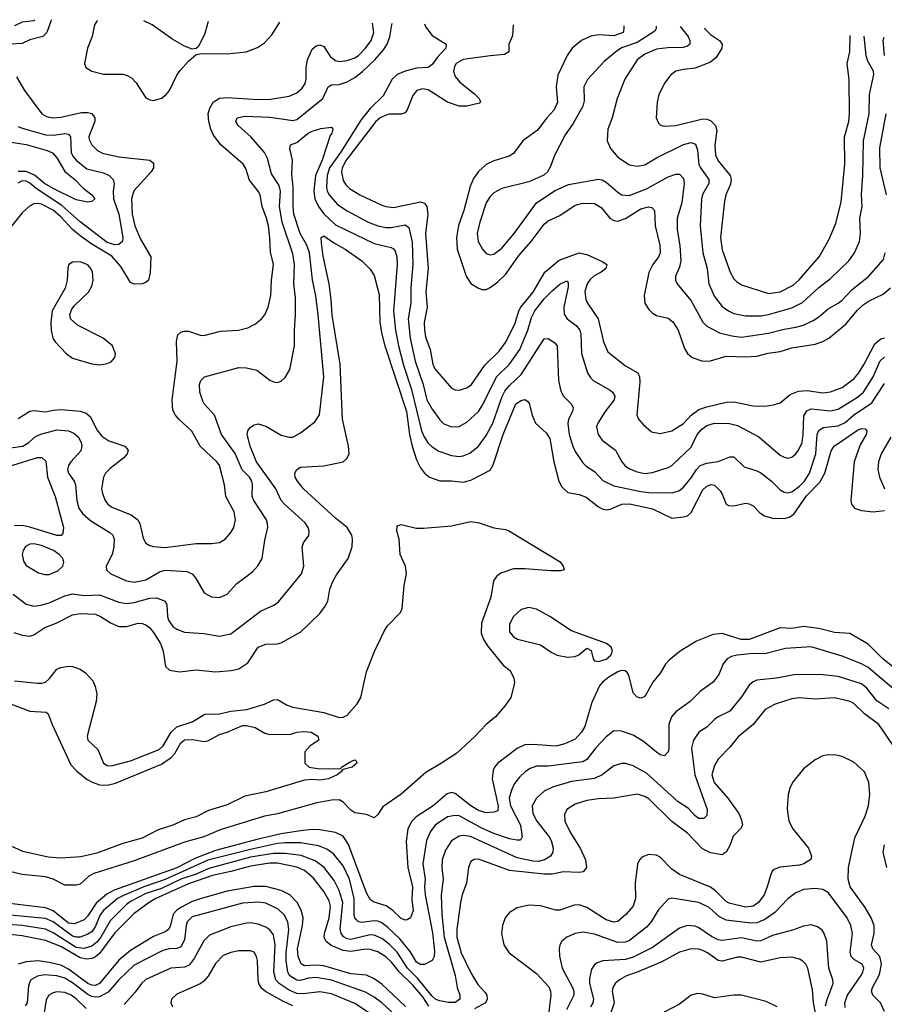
# Model space of a CAD drawing. Header units: inches. Extents: x 1308407 to 1441228, y 959628 to 1036311.
# Tile 699 of 729: x 1420977 to 1425448, y 1024703 to 1029797. Entities that reach past the tile are written whole.
import ezdxf

# ---------------------------------------------------------------- set-up
doc = ezdxf.new("R2010")
doc.units = ezdxf.units.IN
doc.header["$MEASUREMENT"] = 0
doc.layers.add('B4022', color=7, linetype='Continuous')

msp = doc.modelspace()

# ---------------------------------------------------------------- linework, layer by layer
at = {"layer": 'B4022', "color": 5}
for points, elevation in [([(1420930, 1027581.5), (1420992.9, 1027590), (1421024.9, 1027610), (1421059, 1027641), (1421086.8, 1027653.2), (1421170, 1027674.6), (1421229.1, 1027669.1), (1421257.3, 1027657.3), (1421278.9, 1027638.9), (1421295.9, 1027610), (1421299.4, 1027590), (1421293.7, 1027566.3), (1421241.6, 1027510), (1421228.9, 1027490), (1421224.8, 1027470), (1421230.2, 1027450), (1421258.2, 1027410), (1421266.6, 1027390), (1421273.3, 1027310), (1421284, 1027270), (1421301.9, 1027241.9), (1421344.4, 1027204.4), (1421444.2, 1027144.2), (1421459, 1027130), (1421466.2, 1027110), (1421464.7, 1027070), (1421455.9, 1027030), (1421424.9, 1026970), (1421426, 1026950), (1421448.4, 1026930), (1421530, 1026893.9), (1421570, 1026887.3), (1421630, 1026898.9), (1421699.5, 1026940.5), (1421730, 1026949.5), (1421842.4, 1026942.4), (1421869.5, 1026929.5), (1421887.2, 1026910), (1421931.3, 1026831.3), (1421970, 1026811.8), (1422010, 1026807.6), (1422050, 1026824.2), (1422100.6, 1026879.4), (1422180.4, 1026939.6), (1422209, 1026971), (1422230.9, 1027010), (1422244.4, 1027104.4), (1422259.8, 1027170), (1422259.4, 1027190), (1422253, 1027210), (1422187.9, 1027310), (1422179.6, 1027330), (1422181.7, 1027390), (1422178.1, 1027410), (1422165.4, 1027430), (1422127.6, 1027467.6), (1422091.7, 1027551.7), (1422021, 1027650), (1421985.3, 1027750), (1421930.9, 1027810), (1421923.7, 1027823.7), (1421908.9, 1027870), (1421907.7, 1027910), (1421914.3, 1027930), (1421932.3, 1027950), (1422110, 1027996.9), (1422150, 1027995.2), (1422202.9, 1027982.9), (1422270, 1027932.2), (1422290, 1027923.7), (1422310, 1027920.3), (1422330, 1027926.7), (1422350, 1027945.5), (1422373.5, 1027986.5), (1422399, 1028110), (1422398.2, 1028190), (1422403.7, 1028270), (1422402.7, 1028357.3), (1422395.7, 1028430), (1422398.5, 1028530), (1422390, 1028586.3), (1422335.2, 1028750), (1422321.1, 1028830), (1422325.2, 1028910), (1422318.4, 1028938.4), (1422278.8, 1028998.8), (1422258.3, 1029078.3), (1422243.7, 1029110), (1422172.9, 1029190), (1422107.8, 1029250), (1422095.8, 1029270), (1422102.2, 1029290), (1422141.5, 1029298.5), (1422273.3, 1029293.3), (1422390, 1029275.7), (1422410, 1029279.8), (1422544.5, 1029390), (1422572.8, 1029450), (1422590, 1029459.3), (1422630, 1029462.1), (1422670, 1029476.2), (1422710, 1029498), (1422750, 1029529.1), (1422813.7, 1029590), (1422858.9, 1029641.1), (1422878.1, 1029670), (1422891.7, 1029708.3), (1422901.1, 1029770), (1422903.3, 1029777.6)], 2660), ([(1421142.3, 1029796), (1421138, 1029790), (1421117.1, 1029730), (1421097.6, 1029710), (1421030, 1029693.3), (1420990, 1029674.1), (1420930.2, 1029669.8)], 2680), ([(1421056, 1029796.9), (1421050, 1029790.9), (1420990, 1029784), (1420950, 1029765.2)], 2660), ([(1420970, 1027733.5), (1421030, 1027770.8), (1421050, 1027774.8), (1421110, 1027767.3), (1421150, 1027777.5), (1421190, 1027780.6), (1421290, 1027771.2), (1421321.2, 1027761.2), (1421343.1, 1027743.1), (1421375.8, 1027675.8), (1421402, 1027642), (1421438.8, 1027618.8), (1421520.4, 1027590), (1421537.4, 1027570), (1421532.6, 1027550), (1421516.1, 1027530), (1421444.6, 1027475.4), (1421421, 1027450), (1421410.1, 1027430), (1421400.5, 1027370), (1421404.8, 1027344.8), (1421418.5, 1027310), (1421433.2, 1027290), (1421454.1, 1027274.1), (1421554.4, 1027234.4), (1421588.3, 1027210), (1421598, 1027190), (1421615, 1027115), (1421630, 1027089), (1421650, 1027076.5), (1421670, 1027071.1), (1421730, 1027066.6), (1421890, 1027086.7), (1421970, 1027087.1), (1422010, 1027092.7), (1422040.5, 1027110), (1422070, 1027143.1), (1422084.2, 1027170), (1422092.5, 1027210), (1422085.7, 1027250), (1422042.9, 1027330), (1422036.5, 1027390), (1422010.8, 1027490.8), (1421997, 1027510), (1421911.4, 1027590), (1421868.3, 1027668.3), (1421800.7, 1027730), (1421783.4, 1027750), (1421770, 1027776.2), (1421765.2, 1027830), (1421791, 1028030), (1421787.4, 1028132.6), (1421794.3, 1028165.7), (1421810, 1028180.3), (1421830, 1028186.3), (1421850, 1028185.3), (1421910, 1028164.9), (1421930, 1028162.8), (1422015.4, 1028184.6), (1422109.2, 1028190.8), (1422156.8, 1028203.2), (1422196.5, 1028223.5), (1422228.4, 1028250), (1422244.2, 1028270), (1422262.9, 1028310), (1422276.3, 1028370), (1422280.2, 1028450), (1422290.5, 1028530), (1422273.7, 1028593.7), (1422271.5, 1028668.5), (1422263.1, 1028730), (1422254, 1028770), (1422230.4, 1028830), (1422220.2, 1028890), (1422210.6, 1028910), (1422166.4, 1028966.4), (1422146.6, 1029026.6), (1422132.2, 1029050), (1422017.8, 1029150), (1421979.2, 1029199.2), (1421964.9, 1029230), (1421954.6, 1029270), (1421952.5, 1029310), (1421960.2, 1029339.8), (1421977.3, 1029370), (1422010, 1029391.3), (1422050, 1029394.8), (1422210, 1029384.6), (1422275, 1029385), (1422370, 1029400.9), (1422410, 1029418), (1422438.1, 1029441.9), (1422453.5, 1029466.5), (1422458.6, 1029490), (1422457.9, 1029550), (1422466.1, 1029590), (1422490, 1029644.6), (1422510, 1029662.3), (1422530, 1029667.2), (1422550, 1029657.6), (1422585.1, 1029605.1), (1422610, 1029585.3), (1422630, 1029581.3), (1422670, 1029586), (1422710, 1029598.8), (1422730, 1029611.3), (1422765.9, 1029650), (1422794.5, 1029690), (1422809.2, 1029730), (1422802.1, 1029778.7)], 2680), ([(1421380.2, 1029793.5), (1421376.6, 1029790), (1421364.7, 1029770), (1421351.6, 1029710), (1421327.7, 1029650), (1421312.9, 1029570), (1421318.7, 1029550), (1421350.5, 1029530), (1421410, 1029514.3), (1421510, 1029514.4), (1421530.3, 1029510), (1421555.3, 1029495.3), (1421580.2, 1029470), (1421630, 1029392.4), (1421650, 1029381.7), (1421670, 1029379.6), (1421710, 1029390.3), (1421734, 1029410), (1421752.2, 1029430), (1421790.6, 1029509.4), (1421806.6, 1029533.4), (1421850, 1029583.1), (1421890, 1029616), (1421918, 1029622), (1422050, 1029619.5), (1422148.7, 1029631.3), (1422207.7, 1029652.3), (1422242.8, 1029677.2), (1422282, 1029718), (1422322.8, 1029783.7)], 2720), ([(1421951.8, 1029787.6), (1421935, 1029725), (1421902, 1029658), (1421890, 1029648.7), (1421870, 1029643.7), (1421830, 1029659.8), (1421770, 1029693.9), (1421661.9, 1029770), (1421619.9, 1029791)], 2720), ([(1423070.2, 1029775.9), (1423077.4, 1029757.4), (1423110, 1029715.6), (1423182, 1029670), (1423180.8, 1029650), (1423137, 1029603), (1423110, 1029564.7), (1423090.4, 1029550), (1423030, 1029545.6), (1422970, 1029531.2), (1422930, 1029513.7), (1422903.7, 1029490), (1422856.4, 1029403.6), (1422790, 1029337.5), (1422742.1, 1029277.9), (1422636.6, 1029110), (1422579.5, 1029030), (1422566.6, 1028990), (1422563.5, 1028930), (1422567.6, 1028910), (1422578.2, 1028890), (1422620.8, 1028840.8), (1422670, 1028807.8), (1422779.7, 1028750), (1422830, 1028730.6), (1422870, 1028722.5), (1422897.5, 1028722.5), (1422970, 1028736.2), (1422990, 1028722), (1423006, 1028646), (1423010.1, 1028530.1), (1423000.8, 1028410), (1423000.7, 1028330), (1422985.8, 1028250), (1422996.2, 1028150), (1423022, 1028030), (1423064.2, 1027910), (1423083.1, 1027830), (1423110, 1027782.2), (1423150, 1027726.9), (1423170, 1027706.5), (1423210, 1027690.2), (1423250, 1027692.9), (1423290, 1027715), (1423349.5, 1027770.5), (1423370, 1027802.2), (1423442.8, 1027950), (1423510, 1028014), (1423564.1, 1028090), (1423604.5, 1028190), (1423623.4, 1028256.6), (1423641.5, 1028290), (1423690, 1028351.9), (1423730, 1028394.4), (1423770, 1028428.3), (1423804, 1028444), (1423810, 1028444.9), (1423814.2, 1028434.2), (1423814.1, 1028414.1), (1423791.8, 1028310), (1423792.7, 1028272.7), (1423808.8, 1028248.8), (1423854.7, 1028214.7), (1423874.1, 1028190), (1423878.6, 1028170), (1423881.9, 1028070), (1423914.2, 1027970), (1423926.7, 1027946.7), (1423942.8, 1027930), (1424030, 1027880.2), (1424043.2, 1027870), (1424055, 1027850), (1424052.2, 1027830), (1424004.4, 1027770), (1423966.3, 1027710), (1423960.2, 1027690), (1423968.4, 1027650), (1423990, 1027620.7), (1424058.2, 1027570), (1424090.2, 1027510), (1424108.1, 1027488.1), (1424130, 1027473.7), (1424170, 1027457.1), (1424210, 1027448.7), (1424250, 1027454.5), (1424330, 1027480.6), (1424350, 1027491.2), (1424450, 1027585.6), (1424481.2, 1027650), (1424503.4, 1027676.6), (1424530, 1027696.9), (1424570, 1027710.1), (1424648.3, 1027708.3), (1424690, 1027697), (1424799.1, 1027639.1), (1424910, 1027543.8), (1424930, 1027532.9), (1424950, 1027529.2), (1424970, 1027533.4), (1424990, 1027550.2), (1425004.2, 1027570), (1425022.9, 1027610), (1425029.5, 1027650), (1425032.9, 1027747.1), (1425047.2, 1027772.8), (1425070, 1027782.9), (1425170, 1027773.3), (1425210, 1027782.2), (1425310, 1027844.2), (1425339.9, 1027870), (1425391.3, 1027948.7), (1425427.7, 1028032.3), (1425450, 1028053.2)], 2660), ([(1423528.3, 1029771.1), (1423528.9, 1029770), (1423525.9, 1029714.1), (1423507.2, 1029670), (1423507.2, 1029630), (1423483.9, 1029616.1), (1423410, 1029610.4), (1423270, 1029590.7), (1423235.1, 1029570), (1423225.2, 1029554.8), (1423220.4, 1029530), (1423230, 1029503.2), (1423253.8, 1029473.8), (1423330, 1029413.8), (1423352.6, 1029390), (1423359.5, 1029370), (1423355.1, 1029364.9), (1423290.1, 1029349.9), (1423249.4, 1029349.4), (1423190, 1029370.5), (1423090, 1029434.8), (1423060.5, 1029439.5), (1423030.3, 1029430), (1423010, 1029404.2), (1422981.8, 1029330), (1422970, 1029315.1), (1422950, 1029307.5), (1422890, 1029307.4), (1422870, 1029303.2), (1422841.7, 1029290), (1422818.2, 1029270), (1422665.9, 1029070), (1422644.2, 1029030), (1422641.4, 1029010), (1422650, 1028964.9), (1422663, 1028943), (1422682.8, 1028922.8), (1422736.1, 1028890), (1422850, 1028837.9), (1422870.1, 1028830.1), (1422910, 1028826), (1423050, 1028853.9), (1423070, 1028847.2), (1423082.7, 1028830), (1423087.1, 1028790), (1423075.9, 1028690), (1423089.7, 1028510.3), (1423077.6, 1028390), (1423083.7, 1028310), (1423069.6, 1028230), (1423070.1, 1028189.9), (1423076.6, 1028156.6), (1423100.1, 1028090), (1423114.1, 1028014.1), (1423123.9, 1027990), (1423210.2, 1027890.2), (1423230, 1027881.2), (1423250, 1027879.7), (1423290, 1027892.1), (1423314.4, 1027910), (1423381.9, 1028010), (1423457.2, 1028082.8), (1423490, 1028127.1), (1423537.7, 1028222.3), (1423558.6, 1028290), (1423568.9, 1028310), (1423633, 1028387), (1423692.1, 1028490), (1423766.8, 1028553.2), (1423870, 1028590.1), (1423910, 1028582), (1423990, 1028546.4), (1424012.8, 1028530), (1424008.6, 1028510), (1423985, 1028490), (1423948.2, 1028471.8), (1423926.8, 1028453.2), (1423911.1, 1028430), (1423900.1, 1028390), (1423904.8, 1028350), (1423913.7, 1028330), (1423967.9, 1028250), (1423996.1, 1028130), (1424019.3, 1028079.3), (1424110, 1028006), (1424173.5, 1027970), (1424182.1, 1027950), (1424183.9, 1027923.9), (1424168.9, 1027750), (1424177.6, 1027730), (1424202, 1027702), (1424245.2, 1027665.2), (1424290, 1027656.2), (1424350, 1027670.2), (1424410, 1027707.6), (1424449.5, 1027750.5), (1424490, 1027779.8), (1424530, 1027794.6), (1424630, 1027817.5), (1424670, 1027819.1), (1424770, 1027798.8), (1424830, 1027797.8), (1424875.4, 1027804.6), (1424910, 1027815.5), (1424961.8, 1027858.2), (1425004.8, 1027875.2), (1425050, 1027877.7), (1425130, 1027865.9), (1425170, 1027871.8), (1425230, 1027894.6), (1425290, 1027938.7), (1425316.2, 1027970), (1425344.9, 1028015.1), (1425400.1, 1028119.9), (1425430, 1028146), (1425450, 1028151.6)], 2680), ([(1424102, 1029765.1), (1424102, 1029750), (1424097.3, 1029730), (1424050, 1029714.2), (1423970, 1029719.4), (1423930, 1029712.4), (1423882.3, 1029690), (1423833.8, 1029650), (1423807.9, 1029612.1), (1423760.5, 1029510), (1423750.8, 1029450), (1423758.9, 1029370), (1423741.6, 1029330), (1423703.5, 1029290), (1423654.4, 1029225.6), (1423578.8, 1029170), (1423530, 1029105.1), (1423508.2, 1029090), (1423430, 1029066.6), (1423390, 1029048), (1423350, 1029012), (1423324, 1028976), (1423306.7, 1028933.3), (1423274.7, 1028810), (1423247.1, 1028732.9), (1423235.3, 1028670), (1423240.3, 1028610), (1423285.3, 1028470), (1423310, 1028432.4), (1423350, 1028407.1), (1423370, 1028400.7), (1423390, 1028401.3), (1423410, 1028411.1), (1423450, 1028440.6), (1423490, 1028478.5), (1423560.6, 1028579.4), (1423622.1, 1028650), (1423690, 1028739.2), (1423710, 1028756.6), (1423770, 1028784.1), (1423850, 1028837.2), (1423890, 1028846.9), (1423950, 1028845.6), (1423984.8, 1028824.8), (1424030, 1028767.8), (1424050, 1028757.3), (1424070, 1028754.6), (1424110, 1028767.8), (1424190, 1028818.5), (1424228.4, 1028828.4), (1424245.9, 1028825.9), (1424260.2, 1028810), (1424263.9, 1028730), (1424286.9, 1028630), (1424289, 1028591), (1424280.4, 1028570), (1424251.5, 1028530), (1424230, 1028489.6), (1424205.8, 1028370), (1424209.3, 1028330), (1424230, 1028297.4), (1424250, 1028279.1), (1424270, 1028267.3), (1424330, 1028251.9), (1424354.2, 1028234.2), (1424382.5, 1028190), (1424415.8, 1028095.8), (1424430.1, 1028070.1), (1424454.4, 1028050), (1424510, 1028030.2), (1424550, 1028032.5), (1424630, 1028056.6), (1424728.2, 1028051.8), (1424790, 1028056.1), (1424848.5, 1028071.5), (1424910, 1028080.9), (1424970, 1028099.3), (1425090, 1028118.4), (1425130, 1028131.9), (1425161.6, 1028150), (1425250, 1028221.9), (1425307.9, 1028292.1), (1425338.7, 1028321.3), (1425370, 1028342.9), (1425443.2, 1028376.8), (1425479.5, 1028410)], 2720), ([(1424268.1, 1029763.4), (1424269.4, 1029750.6), (1424261.7, 1029738.3), (1424170, 1029679.7), (1424089.5, 1029650.5), (1424059.3, 1029630), (1424000.1, 1029579.9), (1423912.8, 1029487.2), (1423894.3, 1029450), (1423896.7, 1029376.7), (1423889.4, 1029350), (1423839.4, 1029260.6), (1423798.6, 1029201.4), (1423740.8, 1029090), (1423722.2, 1029037.8), (1423706.7, 1029010), (1423687.3, 1028992.7), (1423610, 1028958.7), (1423470, 1028922.9), (1423430, 1028900.7), (1423410, 1028881.4), (1423390, 1028849.7), (1423356.1, 1028750), (1423343.7, 1028690), (1423348.6, 1028650), (1423370, 1028608.9), (1423390, 1028586.7), (1423410, 1028579.7), (1423430, 1028583.5), (1423470, 1028615.6), (1423535, 1028690), (1423650, 1028849.2), (1423746.7, 1028913.3), (1423814.9, 1028945.1), (1423970, 1028972.2), (1423990, 1028968.1), (1424010, 1028956.3), (1424070, 1028903.8), (1424090, 1028891.6), (1424128.2, 1028888.2), (1424218.2, 1028921.8), (1424330, 1028984.3), (1424370, 1028998.5), (1424390, 1028997.6), (1424410, 1028974.9), (1424413.7, 1028950), (1424402.1, 1028850), (1424377.2, 1028770), (1424377.2, 1028710), (1424390.7, 1028629.3), (1424395.3, 1028550), (1424390, 1028517), (1424369.2, 1028470), (1424368.7, 1028448.7), (1424377.3, 1028430), (1424450, 1028343.2), (1424510, 1028231.5), (1424530, 1028211.1), (1424596.2, 1028176.2), (1424660.5, 1028160.5), (1424710, 1028154.6), (1424850, 1028174.6), (1424930, 1028196.4), (1424990, 1028206.3), (1425030, 1028217.3), (1425079.7, 1028240.3), (1425110, 1028259.4), (1425158.2, 1028301.8), (1425210, 1028330.1), (1425230, 1028346.4), (1425280.2, 1028399.8), (1425369, 1028470), (1425443.7, 1028556.3), (1425452.1, 1028590)], 2740), ([(1424392.5, 1029761.2), (1424433.5, 1029710), (1424443.2, 1029690), (1424442.8, 1029670), (1424430, 1029659.8), (1424407.5, 1029652.5), (1424328.2, 1029651.8), (1424270, 1029644.3), (1424210, 1029618.6), (1424170, 1029588.5), (1424107.2, 1029490), (1424067.1, 1029390), (1424041.8, 1029290), (1424018.5, 1029230), (1424015.6, 1029170), (1424031.7, 1029130), (1424070, 1029085.5), (1424130, 1029045.5), (1424170, 1029038.8), (1424210, 1029046), (1424270, 1029081.6), (1424410, 1029151.2), (1424450, 1029160.9), (1424472.5, 1029152.5), (1424482.1, 1029122.1), (1424490, 1029047.9), (1424497.6, 1029030), (1424541.3, 1028970), (1424541, 1028950), (1424507.6, 1028892.4), (1424502.2, 1028870), (1424495.8, 1028730), (1424510.1, 1028590.1), (1424533.1, 1028510), (1424540.1, 1028430), (1424570, 1028364.7), (1424610, 1028313.8), (1424642.8, 1028290), (1424670, 1028277), (1424730, 1028264.2), (1424810, 1028265), (1424850, 1028271.1), (1424970, 1028306.8), (1425025.4, 1028334.6), (1425110, 1028410.9), (1425170, 1028458.2), (1425264.5, 1028550), (1425293.5, 1028590), (1425320.7, 1028650), (1425325.4, 1028690), (1425322.3, 1028770), (1425333.9, 1028830), (1425329.9, 1028890), (1425337.1, 1028990), (1425340.9, 1029170), (1425370.8, 1029310), (1425371.9, 1029410), (1425393.8, 1029513.8), (1425392.6, 1029530), (1425363.1, 1029583.1), (1425354.6, 1029610), (1425344.1, 1029712.2)], 2760), ([(1424518.3, 1029754.8), (1424520.8, 1029750), (1424550, 1029721.1), (1424596.1, 1029690), (1424609.2, 1029670), (1424607.6, 1029650), (1424578.6, 1029601.4), (1424550, 1029577.7), (1424470, 1029546.1), (1424410, 1029539.8), (1424370.6, 1029530), (1424343.1, 1029510), (1424314, 1029470), (1424282.4, 1029410), (1424273.6, 1029370), (1424268.9, 1029290), (1424281, 1029261), (1424291.5, 1029251.5), (1424310, 1029246.9), (1424370.2, 1029250.2), (1424510, 1029284.6), (1424530, 1029283.1), (1424550, 1029274.6), (1424575, 1029250), (1424582.9, 1029222.9), (1424571.6, 1029150), (1424576.1, 1029096.1), (1424590, 1029066.4), (1424651, 1028991), (1424656.4, 1028970), (1424653.6, 1028946.4), (1424629.4, 1028890), (1424622.5, 1028857.5), (1424601.3, 1028670), (1424610, 1028605.7), (1424651.8, 1028490), (1424670, 1028456.9), (1424683.2, 1028443.2), (1424710, 1028425.6), (1424850, 1028381.1), (1424910, 1028389.5), (1424976.8, 1028423.2), (1425008.6, 1028451.4), (1425111.9, 1028570), (1425161.7, 1028658.3), (1425198.2, 1028741.8), (1425225.3, 1028854.7), (1425243.8, 1029050), (1425242.3, 1029190), (1425264.3, 1029270), (1425268.8, 1029310), (1425266.5, 1029486.5), (1425255.7, 1029570), (1425269.4, 1029630.6), (1425272.4, 1029715.9)], 2780), ([(1425449.1, 1029610.9), (1425442, 1029690), (1425448.3, 1029706.8)], 2740), ([(1420961.3, 1029501.3), (1421002.7, 1029430), (1421091.5, 1029310), (1421116.1, 1029296.1), (1421150, 1029289.6), (1421190, 1029292.9), (1421296.1, 1029316.1), (1421330, 1029317.5), (1421350, 1029311.4), (1421366.6, 1029290), (1421366.1, 1029270), (1421341.1, 1029210), (1421335.5, 1029190), (1421337.1, 1029177.1), (1421351.1, 1029150), (1421379.6, 1029119.6), (1421406, 1029106), (1421490, 1029087.8), (1421650.1, 1029070.1), (1421670, 1029054.9), (1421669.2, 1029030), (1421656.8, 1029010), (1421568.4, 1028911.6), (1421555.1, 1028870), (1421558.4, 1028790), (1421572.3, 1028730), (1421601.5, 1028661.5), (1421654.8, 1028570), (1421652.6, 1028487.4), (1421643.2, 1028450), (1421630, 1028436.8), (1421610.1, 1028429.9), (1421570, 1028429), (1421550, 1028436.8), (1421500.2, 1028520.2), (1421454.3, 1028574.3), (1421350, 1028635.8), (1421290, 1028679.1), (1421250, 1028711.8), (1421190, 1028777.8), (1421150, 1028811.8), (1421090, 1028842.3), (1421070, 1028846.3), (1421050, 1028843.4), (1421028.2, 1028831.8), (1420990, 1028797.4), (1420889, 1028670)], 2680), ([(1425459.1, 1028890), (1425427.2, 1029030), (1425426, 1029134), (1425458.5, 1029310)], 2740), ([(1420944, 1026824), (1421010, 1026773.4), (1421050, 1026762), (1421087.2, 1026767.2), (1421130, 1026780.5), (1421210, 1026816.2), (1421250, 1026825.8), (1421310, 1026818.6), (1421390, 1026820.6), (1421490, 1026783.1), (1421530, 1026777.1), (1421570, 1026782.4), (1421650, 1026804.8), (1421685, 1026805), (1421730, 1026788.2), (1421738.6, 1026770), (1421740.8, 1026710), (1421746.8, 1026690), (1421770, 1026657.5), (1421790, 1026643.5), (1421830, 1026627.5), (1421930, 1026621.8), (1422010, 1026607.3), (1422070, 1026618.8), (1422222.7, 1026737.3), (1422291.9, 1026768.1), (1422315.4, 1026784.6), (1422434.5, 1026930), (1422445.8, 1026970), (1422438.3, 1027070), (1422444.2, 1027090), (1422472.3, 1027127.7), (1422474, 1027150), (1422468.3, 1027170), (1422453.6, 1027193.6), (1422348, 1027288), (1422330, 1027308.9), (1422301.4, 1027370), (1422201.1, 1027510), (1422169, 1027591), (1422153.8, 1027650), (1422157.7, 1027670), (1422170, 1027688.4), (1422190, 1027701.3), (1422210, 1027706), (1422250, 1027693.4), (1422330, 1027647.5), (1422370, 1027636.5), (1422390, 1027637.8), (1422430, 1027659), (1422504.1, 1027715.9), (1422527.4, 1027752.6), (1422550.4, 1027949.6), (1422520.5, 1028270), (1422508.1, 1028368.1), (1422491.7, 1028451.7), (1422476.7, 1028590), (1422462.6, 1028630), (1422428.3, 1028690), (1422395.6, 1028790), (1422391.1, 1028831.1), (1422391.2, 1028931.2), (1422384.5, 1028995.5), (1422387.2, 1029070), (1422373.5, 1029130), (1422378, 1029150), (1422410, 1029161.8), (1422469.8, 1029210), (1422490, 1029220.7), (1422534.7, 1029234.7), (1422590, 1029241), (1422596.3, 1029230), (1422591.8, 1029210), (1422582.9, 1029197.1), (1422540.8, 1029070), (1422507, 1028990), (1422498.5, 1028910), (1422504.3, 1028870), (1422523.1, 1028830), (1422550, 1028791.8), (1422610, 1028736), (1422810, 1028639.1), (1422898.6, 1028618.6), (1422911, 1028611), (1422918.6, 1028598.6), (1422926.8, 1028570), (1422929.6, 1028529.6), (1422910.5, 1028289.5), (1422920.8, 1028190), (1422936.1, 1028110), (1422961.2, 1028010), (1423003.3, 1027883.3), (1423055.1, 1027670), (1423070, 1027635.9), (1423090, 1027605.8), (1423110, 1027586.3), (1423144.4, 1027564.4), (1423210, 1027541.5), (1423250, 1027537.7), (1423270, 1027540.5), (1423305.2, 1027554.8), (1423350, 1027591), (1423390, 1027645), (1423423.7, 1027710), (1423472, 1027848), (1423485.8, 1027874.2), (1423510, 1027905), (1423570, 1027960.8), (1423690, 1028146.4), (1423710, 1028147), (1423744.3, 1028124.3), (1423755.8, 1028110), (1423763.1, 1027930), (1423775, 1027875), (1423788.9, 1027848.9), (1423828.7, 1027810), (1423839.5, 1027790), (1423836, 1027770), (1423814.4, 1027730), (1423811.8, 1027708.2), (1423818.5, 1027650), (1423837.5, 1027590), (1423850, 1027562.7), (1423890, 1027504.4), (1423907.3, 1027487.3), (1423950, 1027459.7), (1423992.5, 1027412.5), (1424050, 1027384.5), (1424190, 1027355.8), (1424230, 1027350.9), (1424351, 1027349), (1424390, 1027361.7), (1424410, 1027378.2), (1424450, 1027426.4), (1424477.1, 1027470), (1424496.8, 1027490), (1424530, 1027502.6), (1424590, 1027511.9), (1424650, 1027535), (1424670, 1027535.6), (1424724.3, 1027484.3), (1424790, 1027462.9), (1424810, 1027452.1), (1424864.4, 1027410), (1424910, 1027365.2), (1424930, 1027352.8), (1424950, 1027349.4), (1424970, 1027354.3), (1425010, 1027383.6), (1425035, 1027410), (1425060.9, 1027450), (1425093.4, 1027550), (1425101.1, 1027650), (1425110, 1027671.4), (1425133, 1027687), (1425210, 1027696), (1425246.3, 1027713.7), (1425289.7, 1027750.3), (1425384.6, 1027815.4), (1425450, 1027915)], 2640), ([(1420970, 1029244.6), (1420990, 1029235.4), (1421110, 1029201.1), (1421150, 1029200.1), (1421210, 1029207.8), (1421230, 1029205.2), (1421239.5, 1029190), (1421243.2, 1029110), (1421252.3, 1029090), (1421270, 1029070.7), (1421324.5, 1029024.5), (1421410, 1029005.4), (1421439.7, 1028990), (1421461.1, 1028970), (1421466.1, 1028950), (1421460.5, 1028910), (1421462.6, 1028870), (1421489.2, 1028790), (1421510.1, 1028670), (1421509.3, 1028650), (1421490, 1028634.5), (1421470, 1028631.3), (1421430, 1028644.5), (1421290, 1028750.7), (1421195.9, 1028835.9), (1421062.7, 1028922.7), (1421030, 1028950.3), (1421010, 1028961.7), (1420990, 1028963.1), (1420968, 1028952)], 2660), ([(1420887.8, 1029170), (1421010, 1029150.8), (1421119.6, 1029119.6), (1421147.5, 1029107.5), (1421170, 1029082.2), (1421211.1, 1029011.1), (1421262, 1028970), (1421305, 1028925), (1421350.3, 1028890), (1421365.5, 1028870), (1421350, 1028856.2), (1421330, 1028852.2), (1421270, 1028865.6), (1421150, 1028923.1), (1421105.8, 1028950), (1421053.3, 1028993.3), (1421011.3, 1029011.3), (1420970, 1029012.2)], 2640), ([(1420946.7, 1026626.7), (1420990, 1026612.2), (1421030, 1026608.1), (1421050, 1026613.6), (1421107.1, 1026652.9), (1421165.3, 1026674.7), (1421250, 1026718.4), (1421290, 1026723.9), (1421370, 1026721.2), (1421395.5, 1026710), (1421450, 1026674.4), (1421490, 1026657.6), (1421530, 1026657.3), (1421590, 1026673.9), (1421610, 1026673.4), (1421630, 1026666.7), (1421650, 1026651), (1421670, 1026625.8), (1421704.8, 1026570), (1421718.5, 1026530), (1421731.2, 1026451.2), (1421752.3, 1026432.3), (1421803.4, 1026423.4), (1421890, 1026433.4), (1421990, 1026423.8), (1422070.7, 1026429.3), (1422110, 1026438.2), (1422156.8, 1026470), (1422210, 1026550.2), (1422250, 1026566), (1422310, 1026568), (1422330, 1026572.9), (1422430.5, 1026629.5), (1422530, 1026725.3), (1422557.8, 1026762.2), (1422570, 1026788.2), (1422581.6, 1026850), (1422596, 1026890), (1422615.3, 1026924.7), (1422675.9, 1027010), (1422695.8, 1027070), (1422698.8, 1027110), (1422694.5, 1027130), (1422670.6, 1027170), (1422610, 1027218.1), (1422445.2, 1027370), (1422413.6, 1027410), (1422402.3, 1027430), (1422400.3, 1027450), (1422409.9, 1027470.1), (1422430, 1027481.5), (1422550.9, 1027489.1), (1422650, 1027509.1), (1422671.4, 1027528.6), (1422680.3, 1027550), (1422677.7, 1027590), (1422646.4, 1027730), (1422634.4, 1028014.4), (1422592.3, 1028267.7), (1422588.6, 1028350), (1422576.8, 1028430), (1422547.2, 1028572.8), (1422537.6, 1028642.4), (1422535.6, 1028670), (1422550, 1028678), (1422602.4, 1028642.4), (1422661.1, 1028610), (1422746, 1028550), (1422790, 1028507), (1422810, 1028472.7), (1422835.5, 1028375.5), (1422840.5, 1028230), (1422849.3, 1028170), (1422865.1, 1028110), (1422977.7, 1027770), (1422993.4, 1027650), (1423006.1, 1027590), (1423030, 1027520.2), (1423050, 1027477.6), (1423070, 1027450.2), (1423096, 1027430), (1423150, 1027410.9), (1423210, 1027410.8), (1423270, 1027404.2), (1423310, 1027413.8), (1423410, 1027466.8), (1423426.3, 1027493.7), (1423476.7, 1027650), (1423542.9, 1027810), (1423570, 1027827.3), (1423590, 1027831.5), (1423603.6, 1027823.6), (1423611.8, 1027811.8), (1423627.9, 1027750), (1423645, 1027710), (1423699.6, 1027659.6), (1423718.5, 1027630), (1423739.8, 1027510), (1423765.7, 1027410), (1423780.4, 1027380.4), (1423811.4, 1027351.4), (1423870, 1027341), (1423906.2, 1027326.2), (1423970, 1027276.3), (1423990, 1027265.7), (1424010, 1027261.9), (1424030, 1027264.8), (1424090.2, 1027289.8), (1424130, 1027292.8), (1424250, 1027265.7), (1424350, 1027218.8), (1424410, 1027224.1), (1424430, 1027230.2), (1424450, 1027247.3), (1424510, 1027365), (1424530, 1027384.3), (1424552, 1027392), (1424570, 1027388.9), (1424599.4, 1027359.4), (1424610, 1027343), (1424630, 1027290.4), (1424642.7, 1027282.7), (1424670, 1027281.4), (1424730, 1027295), (1424750, 1027292.9), (1424770, 1027281.3), (1424805.4, 1027245.4), (1424829.2, 1027229.2), (1424870, 1027217.2), (1424930, 1027217), (1424956.2, 1027223.8), (1424980.5, 1027239.5), (1425046.3, 1027333.7), (1425115.2, 1027404.8), (1425140.5, 1027450), (1425174, 1027566), (1425188.7, 1027591.3), (1425310, 1027672.6), (1425330, 1027681.5), (1425350, 1027680.3), (1425358.5, 1027670), (1425354.3, 1027650), (1425322.7, 1027597.3), (1425292.2, 1027510), (1425275.3, 1027310), (1425278.4, 1027290), (1425294.6, 1027270), (1425330, 1027258), (1425390, 1027250.1), (1425450, 1027256.9)], 2620), ([(1425482.4, 1027637.6), (1425431.6, 1027550), (1425417.6, 1027510), (1425414.5, 1027470), (1425423.5, 1027430), (1425450, 1027370.4)], 2640), ([(1420867.6, 1027470), (1421070, 1027532.1), (1421092.1, 1027532.1), (1421112.1, 1027512.1), (1421120.4, 1027430), (1421161.2, 1027330), (1421204.2, 1027170), (1421200.7, 1027139.3), (1421191.1, 1027128.9), (1421170, 1027128.5), (1421030, 1027172), (1420990, 1027179.7), (1420950, 1027178.2)], 2640), ([(1420950, 1026375.6), (1421070, 1026364.3), (1421090, 1026364.1), (1421110, 1026370.2), (1421131.2, 1026388.8), (1421170, 1026436.2), (1421190, 1026446), (1421230, 1026451.9), (1421250, 1026450.2), (1421290, 1026436.9), (1421317.4, 1026417.4), (1421356, 1026376), (1421367.6, 1026347.6), (1421375.6, 1026310), (1421373.1, 1026270), (1421326.7, 1026090), (1421330.2, 1026070.2), (1421381.5, 1026021.5), (1421410.8, 1025950.8), (1421430, 1025938.5), (1421450, 1025937.3), (1421550, 1025962), (1421698.3, 1026021.7), (1421720.1, 1026040.1), (1421760.8, 1026110), (1421790, 1026138.9), (1421870, 1026164.6), (1421935.3, 1026204.7), (1422010, 1026205.6), (1422070, 1026218.7), (1422151.4, 1026228.6), (1422243.9, 1026256.1), (1422290, 1026278.4), (1422310, 1026280.2), (1422361.1, 1026250), (1422390, 1026239.4), (1422550, 1026212.7), (1422630, 1026186.6), (1422650, 1026188.1), (1422670, 1026198.1), (1422721.9, 1026258.1), (1422741.8, 1026290), (1422770, 1026422.4), (1422810, 1026524.9), (1422863.1, 1026636.9), (1422879.6, 1026660.4), (1422946.6, 1026730), (1422955.8, 1026750), (1422966, 1026870), (1422978.4, 1026930), (1422971.8, 1026970), (1422945.6, 1027030), (1422938.9, 1027110), (1422928.1, 1027151.9), (1422930, 1027178), (1422950, 1027185.5), (1423027, 1027167), (1423065.4, 1027165.4), (1423210, 1027178.3), (1423310, 1027200.7), (1423353.7, 1027193.7), (1423430, 1027168.5), (1423490, 1027159.5), (1423510, 1027150.4), (1423772.9, 1026992.9), (1423788, 1026970), (1423792, 1026950), (1423774.6, 1026945.4), (1423725.1, 1026945.1), (1423590, 1026956.4), (1423530, 1026956.4), (1423465.8, 1026934.2), (1423443.1, 1026916.9), (1423426.6, 1026893.4), (1423412.8, 1026810), (1423365.5, 1026674.5), (1423363.6, 1026623.6), (1423373.5, 1026593.5), (1423397.1, 1026557.1), (1423478.2, 1026458.2), (1423513.4, 1026430), (1423532, 1026390), (1423536, 1026370), (1423532.8, 1026350), (1423516.5, 1026290), (1423490.2, 1026250), (1423437.3, 1026190), (1423390, 1026149.8), (1423331.5, 1026088.5), (1423237.7, 1026002.3), (1423159.1, 1025950), (1423077.2, 1025902.8), (1422950, 1025789.3), (1422855.5, 1025724.5), (1422830, 1025684.5), (1422810, 1025667.2), (1422770, 1025685.7), (1422710, 1025693.5), (1422690, 1025706.5), (1422650, 1025748.8), (1422630, 1025759.9), (1422590, 1025759.4), (1422514.5, 1025745.5), (1422310, 1025688.6), (1422243.3, 1025676.7), (1422014.3, 1025605.7), (1421930, 1025569.9), (1421830, 1025541.2), (1421570, 1025446), (1421360.3, 1025379.7), (1421334.6, 1025365.4), (1421290, 1025325.2), (1421270, 1025318.9), (1421210, 1025318.8), (1421150, 1025350.4), (1421110, 1025362.6), (1420990, 1025374.9), (1420850, 1025407.3)], 2580), ([(1425557.3, 1026397.3), (1425439.9, 1026490), (1425365.4, 1026565.4), (1425270, 1026621.2), (1425190, 1026626.5), (1425110, 1026646.4), (1425030, 1026656.8), (1424970, 1026646.5), (1424910, 1026650.4), (1424750, 1026589.5), (1424707.6, 1026590), (1424610, 1026620.8), (1424564.2, 1026615.8), (1424477.7, 1026582.3), (1424392.4, 1026530), (1424336.3, 1026483.7), (1424316.8, 1026463.2), (1424290, 1026416.9), (1424251.7, 1026370), (1424215.8, 1026304.2), (1424206.1, 1026293.9), (1424190, 1026286.6), (1424170, 1026291.5), (1424150, 1026313.6), (1424126.4, 1026406.4), (1424119, 1026419), (1424108.5, 1026428.5), (1424090, 1026429.2), (1424070, 1026422.5), (1424023.9, 1026396.1), (1423991.7, 1026370), (1423974.8, 1026350), (1423935.3, 1026264.7), (1423900.2, 1026139.8), (1423883.2, 1026110), (1423850, 1026074.6), (1423796.4, 1026050), (1423750, 1026038.8), (1423630, 1026046.8), (1423590, 1026045.1), (1423550, 1026025.9), (1423450, 1025949.8), (1423433.4, 1025930), (1423426.3, 1025913.7), (1423420.7, 1025870), (1423451.4, 1025728.6), (1423450, 1025704.4), (1423430, 1025696.2), (1423390, 1025694), (1423350, 1025705.8), (1423310, 1025730.4), (1423230, 1025793.4), (1423210, 1025798.8), (1423187.5, 1025792.5), (1423115, 1025730), (1423027.2, 1025672.8), (1423004.6, 1025650), (1422985, 1025610), (1422975.5, 1025544.5), (1422984.5, 1025410), (1423008, 1025310), (1423005.5, 1025245.5), (1423012.6, 1025187.4), (1422997.8, 1025150), (1422980.4, 1025139.6), (1422970, 1025137.4), (1422950, 1025147.4), (1422907.6, 1025187.6), (1422872.4, 1025212.4), (1422811.2, 1025231.2), (1422790, 1025244.5), (1422770, 1025279.7), (1422678.2, 1025530), (1422650, 1025572.1), (1422610, 1025592.1), (1422530, 1025605.8), (1422490, 1025606.9), (1422430, 1025601), (1422330, 1025585.1), (1422210, 1025558), (1421990, 1025498.8), (1421882.6, 1025457.4), (1421790, 1025409.6), (1421466.1, 1025293.9), (1421427.4, 1025272.6), (1421373.1, 1025226.9), (1421330, 1025160.7), (1421310, 1025140.6), (1421260.8, 1025119.2), (1421230, 1025122.8), (1421150, 1025185.6), (1421110, 1025202.7), (1420910, 1025225.8)], 2620), ([(1425510, 1026323.2), (1425365.2, 1026445.2), (1425330, 1026464.9), (1425230, 1026504.6), (1425070, 1026552.6), (1424936.8, 1026543.2), (1424830, 1026516), (1424770, 1026518.1), (1424686.8, 1026510), (1424657.6, 1026502.4), (1424635.3, 1026490), (1424615.3, 1026464.7), (1424593.2, 1026410), (1424564, 1026370), (1424497.6, 1026322.4), (1424443.6, 1026270), (1424370, 1026216), (1424347.3, 1026190), (1424334.8, 1026150), (1424334, 1026026), (1424330, 1026009.5), (1424311.8, 1025988.2), (1424290, 1025994), (1424270, 1026007.1), (1424203.1, 1026063.1), (1424150, 1026095.7), (1424090, 1026115.9), (1424050, 1026117.8), (1424010, 1026087.1), (1423957, 1026030), (1423910.1, 1025969.9), (1423890, 1025956.8), (1423710, 1025934.9), (1423650, 1025934.6), (1423617, 1025923), (1423592.4, 1025907.6), (1423561.4, 1025878.6), (1423535.4, 1025844.6), (1423519.8, 1025810), (1423509.2, 1025770), (1423515.3, 1025730), (1423567, 1025630), (1423575, 1025570), (1423567.1, 1025552.9), (1423548.6, 1025551.4), (1423510, 1025558.9), (1423430, 1025585.9), (1423370, 1025613), (1423250, 1025677.4), (1423230, 1025680.4), (1423190, 1025672.1), (1423125.5, 1025630), (1423102.3, 1025597.7), (1423081.5, 1025550), (1423062, 1025430), (1423073.6, 1025350), (1423070.5, 1025310), (1423073.5, 1025270), (1423112.7, 1025072.7), (1423123, 1024977), (1423121.4, 1024950), (1423110.2, 1024929.8), (1423071.1, 1024908.9), (1423050, 1024908.1), (1423030, 1024920.8), (1422995.9, 1024975.9), (1422942.3, 1025042.3), (1422880.8, 1025100.8), (1422850, 1025124.1), (1422830, 1025132.7), (1422810, 1025133.9), (1422746.2, 1025126.2), (1422729.9, 1025129.9), (1422719.1, 1025139.1), (1422710.4, 1025150.4), (1422706.5, 1025166.5), (1422706.9, 1025250), (1422682.8, 1025350), (1422650, 1025418.8), (1422600.6, 1025480.6), (1422565.9, 1025505.9), (1422522.1, 1025522.1), (1422430, 1025539), (1422350, 1025538.8), (1422310, 1025534.8), (1422170, 1025504.6), (1421950, 1025448.6), (1421730, 1025348.5), (1421618.9, 1025310), (1421513.4, 1025266.6), (1421482.7, 1025250), (1421410, 1025187.6), (1421393.9, 1025166.1), (1421370, 1025107.2), (1421350, 1025078.3), (1421330, 1025065.3), (1421290, 1025050.6), (1421270, 1025049.4), (1421250, 1025056.1), (1421150, 1025129.4), (1421110, 1025146.3), (1420910, 1025166.5)], 2640), ([(1425472.1, 1026232.1), (1425410, 1026273.1), (1425358.1, 1026338.1), (1425330, 1026361.2), (1425210, 1026398.8), (1425132.1, 1026407.9), (1424990, 1026409.9), (1424890, 1026389.9), (1424790, 1026379.8), (1424769.5, 1026370.5), (1424750, 1026353.5), (1424710, 1026293.5), (1424650, 1026219.4), (1424589.6, 1026190.4), (1424570, 1026176.2), (1424530, 1026136.8), (1424489, 1026110), (1424462.5, 1026070), (1424452.1, 1026027.9), (1424468.8, 1025890), (1424531.9, 1025710), (1424530, 1025679), (1424515.8, 1025664.2), (1424490, 1025663.5), (1424470, 1025677.3), (1424435.7, 1025715.7), (1424381.8, 1025750), (1424219.2, 1025899.2), (1424150, 1025936), (1424110, 1025948.2), (1424090, 1025948.9), (1424050, 1025936.2), (1423989.2, 1025890), (1423950, 1025870.9), (1423830, 1025855.8), (1423733, 1025827), (1423690, 1025806.3), (1423650, 1025769.8), (1423628.1, 1025730), (1423630.1, 1025690), (1423651.4, 1025650), (1423715.5, 1025570), (1423725.7, 1025550), (1423736.3, 1025510), (1423734.2, 1025490), (1423722.8, 1025470), (1423690.3, 1025450), (1423657.6, 1025442.4), (1423630, 1025442.6), (1423550, 1025461.1), (1423308.6, 1025571.4), (1423270, 1025576.2), (1423250, 1025573.2), (1423210.9, 1025549.1), (1423179.7, 1025500.3), (1423162.2, 1025450), (1423160.6, 1025410), (1423167.1, 1025350), (1423157.5, 1025270), (1423160.3, 1025170), (1423171.9, 1025050), (1423228.6, 1024851.4), (1423239.8, 1024790), (1423252.9, 1024750), (1423252.5, 1024730), (1423230, 1024712.2), (1423192.2, 1024712.2), (1423150, 1024720.9), (1423130, 1024728.5), (1423110, 1024745.5), (1423036.9, 1024836.9), (1422983, 1024890), (1422930, 1024972.8), (1422890, 1025012.6), (1422850, 1025042.6), (1422810, 1025060.9), (1422790, 1025062.6), (1422690, 1025038.6), (1422670, 1025041.9), (1422651.9, 1025051.9), (1422639.6, 1025070), (1422633.7, 1025093.7), (1422647.7, 1025230), (1422630, 1025291.8), (1422603.6, 1025343.6), (1422551.1, 1025411.1), (1422505.3, 1025445.3), (1422432.6, 1025472.6), (1422350, 1025483.1), (1422290, 1025483.1), (1422170, 1025463.4), (1421954.9, 1025405.1), (1421890, 1025376.7), (1421811, 1025350), (1421710, 1025302.6), (1421630, 1025275.3), (1421550, 1025234.2), (1421530, 1025219.5), (1421445.8, 1025134.2), (1421396.9, 1025050), (1421376.1, 1025023.9), (1421350, 1025004.3), (1421310, 1024991.5), (1421270, 1024995.9), (1421150, 1025072.8), (1421110, 1025091.6), (1420990, 1025110), (1420890, 1025117.8)], 2660), ([(1420930, 1026257.6), (1421030, 1026220.2), (1421114.9, 1026214.9), (1421125.3, 1026205.3), (1421145.3, 1026150), (1421242.5, 1025942.6), (1421270.3, 1025910), (1421325.7, 1025865.7), (1421351.3, 1025851.3), (1421390, 1025838.9), (1421430, 1025837.2), (1421473, 1025847), (1421710, 1025944.8), (1421760.9, 1025979.1), (1421779.7, 1026000.3), (1421810, 1026056), (1421829.6, 1026070.4), (1421872.6, 1026072.6), (1421930, 1026062.4), (1421950, 1026066.3), (1422010, 1026099.1), (1422050, 1026110.2), (1422130, 1026144.6), (1422150, 1026145.2), (1422194.7, 1026134.7), (1422245.4, 1026105.4), (1422270, 1026098.6), (1422378.9, 1026101.1), (1422410, 1026110.3), (1422446.1, 1026113.9), (1422484.7, 1026110), (1422510, 1026095.5), (1422518.8, 1026090), (1422524.7, 1026070), (1422479.8, 1026040.2), (1422451.6, 1026008.4), (1422452, 1025950), (1422474, 1025930), (1422530, 1025920.5), (1422638, 1025922), (1422642, 1025930), (1422690, 1025959.5), (1422710, 1025967.3), (1422718.3, 1025958.3), (1422720.4, 1025950), (1422697.3, 1025930), (1422643.6, 1025916.4), (1422646, 1025910), (1422619.1, 1025890), (1422573.4, 1025870), (1422530, 1025862.2), (1422490, 1025865.3), (1422450, 1025861.7), (1422250, 1025802.4), (1422140.8, 1025779.2), (1422050, 1025735.6), (1421954.1, 1025705.9), (1421890, 1025672.7), (1421830, 1025657), (1421770, 1025629.3), (1421694.2, 1025605.8), (1421610, 1025563.2), (1421510, 1025534.3), (1421375.4, 1025484.6), (1421293.5, 1025466.5), (1421190, 1025459.1), (1421123.8, 1025463.8), (1420993.7, 1025493.7), (1420910, 1025530.7)], 2560), ([(1425513.9, 1026013.9), (1425420.5, 1026150), (1425346, 1026206), (1425290, 1026259.8), (1425271.1, 1026270), (1425190, 1026288.7), (1425090, 1026281.7), (1425010, 1026289.2), (1424970, 1026282.7), (1424883.6, 1026256.4), (1424831.9, 1026228.1), (1424770.1, 1026149.9), (1424692.6, 1026087.4), (1424650, 1026032.9), (1424589.5, 1025970.5), (1424570, 1025938.7), (1424557.2, 1025890), (1424567.9, 1025850), (1424638.9, 1025770), (1424695.3, 1025690), (1424710, 1025658), (1424714.3, 1025630), (1424704.1, 1025610), (1424666.7, 1025573.3), (1424650, 1025525.3), (1424630, 1025490.6), (1424610, 1025476.5), (1424550, 1025487.3), (1424507.9, 1025507.9), (1424430, 1025587.6), (1424350, 1025649.3), (1424230, 1025766.1), (1424210, 1025778.5), (1424170, 1025789.2), (1424050, 1025769.9), (1423970, 1025765.4), (1423910, 1025756.5), (1423850, 1025738.6), (1423806.7, 1025710), (1423794.4, 1025685.6), (1423797.1, 1025650), (1423825.8, 1025590), (1423876.4, 1025510), (1423903, 1025450), (1423909.2, 1025410), (1423891.9, 1025388.1), (1423870, 1025384.7), (1423790, 1025389), (1423730, 1025376.3), (1423690, 1025375.9), (1423510, 1025395.3), (1423350, 1025453.7), (1423327.3, 1025452.7), (1423310, 1025441.3), (1423297.5, 1025410), (1423287.4, 1025330), (1423265.9, 1025270), (1423257.1, 1025230), (1423237.2, 1025090), (1423238.5, 1025050), (1423260.8, 1024970), (1423310, 1024865.8), (1423345.6, 1024805.6), (1423384.6, 1024764.6), (1423393.8, 1024750), (1423395.4, 1024730), (1423385.4, 1024710), (1423330, 1024679.9)], 2680), ([(1425450, 1024665.5), (1425427.8, 1024710), (1425388.3, 1024750), (1425381.4, 1024770), (1425386.7, 1024790), (1425422.7, 1024857.3), (1425433.8, 1024910), (1425425.4, 1024950), (1425388.7, 1024990), (1425381.4, 1025010), (1425396, 1025070), (1425396.6, 1025110), (1425380.7, 1025150), (1425350, 1025203.7), (1425272.1, 1025310), (1425262, 1025350), (1425263.2, 1025410), (1425296.7, 1025563.3), (1425350, 1025677), (1425367.1, 1025730), (1425373.1, 1025790), (1425368.4, 1025850), (1425345.3, 1025905.3), (1425290, 1025956.4), (1425230, 1025985.1), (1425190, 1025993.5), (1425150, 1025992.4), (1425130, 1025988.2), (1425090, 1025968.3), (1425030, 1025920.5), (1424972.8, 1025850), (1424959.1, 1025820.9), (1424951, 1025789), (1424945.5, 1025714.5), (1424955.3, 1025650), (1424975.9, 1025610), (1425055.9, 1025510), (1425072.6, 1025470), (1425067.9, 1025452.1), (1425032.4, 1025430), (1425010, 1025422), (1424907.3, 1025412.7), (1424879, 1025401), (1424868.4, 1025391.6), (1424859, 1025370), (1424843, 1025310), (1424826.9, 1025270), (1424797.6, 1025230), (1424770, 1025210.5), (1424730, 1025205.7), (1424645.9, 1025225.9), (1424630, 1025234.9), (1424575.8, 1025290), (1424550, 1025309.2), (1424390, 1025374.7), (1424350, 1025402), (1424290, 1025464.5), (1424270, 1025473.6), (1424230, 1025478), (1424195.1, 1025464.9), (1424181.8, 1025450), (1424171.5, 1025428.5), (1424159.4, 1025330), (1424161.9, 1025250), (1424149.6, 1025210.4), (1424112.5, 1025167.5), (1424070, 1025131.9), (1424050, 1025128.2), (1424010, 1025140.4), (1423910, 1025203.6), (1423870, 1025216.7), (1423844.9, 1025215.1), (1423770.1, 1025189.9), (1423750, 1025189.3), (1423670, 1025212.6), (1423610, 1025215.8), (1423550, 1025202.5), (1423510, 1025178.4), (1423487.6, 1025150), (1423473.8, 1025110), (1423469.4, 1025069.4), (1423481.1, 1025010), (1423509, 1024969), (1423650, 1024862), (1423713.1, 1024793.1), (1423722.4, 1024770), (1423724.1, 1024750), (1423711.2, 1024650)], 2720), ([(1425461.2, 1025410), (1425441.6, 1025490), (1425450, 1025528.7)], 2680), ([(1423092.7, 1024692.7), (1423061.2, 1024741.2), (1423010, 1024801.8), (1422940.6, 1024870), (1422900.4, 1024920.4), (1422870, 1024948.7), (1422830, 1024973.8), (1422790, 1024986.3), (1422768, 1024988), (1422690, 1024976.8), (1422650, 1024981.7), (1422587.5, 1025007.5), (1422560.2, 1025030), (1422552.1, 1025050), (1422552.9, 1025070), (1422577.4, 1025150), (1422585, 1025210), (1422577.7, 1025237.7), (1422550, 1025286.5), (1422495.8, 1025355.8), (1422450, 1025394.3), (1422410, 1025411.9), (1422310, 1025432.6), (1422270, 1025432.7), (1422170, 1025418.3), (1422070, 1025390.4), (1421975, 1025370), (1421850, 1025325.6), (1421682, 1025250), (1421647.2, 1025230), (1421570, 1025172.6), (1421470, 1025071.8), (1421390, 1024965.2), (1421370, 1024948.9), (1421350, 1024940.4), (1421323, 1024937), (1421290, 1024942.5), (1421190, 1025002.3), (1421110, 1025033.1), (1420990, 1025056.5), (1420910, 1025065.4)], 2680), ([(1422972, 1024692), (1422850, 1024806.9), (1422810, 1024835.4), (1422770, 1024854.3), (1422690, 1024861.3), (1422550, 1024901.5), (1422510, 1024905.2), (1422450, 1024902.1), (1422432.3, 1024912.3), (1422416.9, 1024950), (1422413.2, 1024990), (1422439.9, 1025110), (1422443.5, 1025150), (1422433, 1025190), (1422412.1, 1025230), (1422374.7, 1025270), (1422330, 1025291.7), (1422250, 1025312.5), (1422190, 1025312.5), (1422050, 1025288), (1421910, 1025248.3), (1421870, 1025234.6), (1421810, 1025203.7), (1421789.6, 1025190), (1421771.8, 1025170), (1421754.9, 1025105.1), (1421747.1, 1025090), (1421730, 1025078.3), (1421670, 1025053.8), (1421550, 1024982.1), (1421490, 1024930.8), (1421390.5, 1024810), (1421370, 1024799.8), (1421350, 1024801.1), (1421330, 1024811.2), (1421230, 1024884.3), (1421190, 1024905), (1421130, 1024919.8), (1421072.9, 1024927.1), (1421010, 1024922.7), (1420970, 1024909.9)], 2720), ([(1425245.6, 1024685.6), (1425243.8, 1024710), (1425257.8, 1024750), (1425327, 1024850), (1425337.8, 1024870), (1425342, 1024890), (1425334.4, 1024910), (1425293.4, 1024933.4), (1425277, 1024950), (1425272.5, 1024972.5), (1425284.2, 1025070), (1425275.9, 1025110), (1425256.3, 1025150), (1425159.6, 1025279.6), (1425130, 1025297.1), (1425090, 1025302.4), (1425030, 1025296.1), (1424990, 1025279.1), (1424950, 1025248.1), (1424882.6, 1025177.4), (1424830, 1025142), (1424790, 1025124), (1424757.7, 1025122.3), (1424630, 1025137.8), (1424595.7, 1025155.7), (1424542.9, 1025202.9), (1424490, 1025229.2), (1424350, 1025252.7), (1424330, 1025246), (1424278.8, 1025190), (1424242.2, 1025130), (1424218.5, 1025101.5), (1424130, 1025033.6), (1424110, 1025024.3), (1424070, 1025022.5), (1423950, 1025065), (1423890, 1025076.2), (1423850, 1025068.9), (1423806.4, 1025050), (1423780.4, 1025030), (1423770.3, 1025010), (1423766.3, 1024990), (1423768.1, 1024951.9), (1423783.2, 1024890), (1423836.8, 1024790), (1423842.5, 1024770), (1423842, 1024750), (1423805.5, 1024674.5)], 2740), ([(1422915.5, 1024650), (1422850, 1024710.9), (1422810, 1024740.4), (1422765.5, 1024765.5), (1422590, 1024827.6), (1422510, 1024841), (1422470, 1024837.5), (1422430, 1024826.8), (1422410, 1024828.2), (1422374.9, 1024850), (1422363.4, 1024870), (1422355.1, 1024930), (1422355.5, 1024970), (1422369.2, 1025089.2), (1422364.2, 1025130), (1422345.4, 1025165.4), (1422314.6, 1025194.6), (1422250, 1025226.6), (1422211.6, 1025231.6), (1422130, 1025225.7), (1421870, 1025155.8), (1421844, 1025130), (1421837.6, 1025110), (1421830, 1025036.9), (1421810, 1025000.9), (1421790, 1024991.6), (1421750, 1024990.4), (1421718.1, 1024981.9), (1421570, 1024904.5), (1421490, 1024829.2), (1421434.8, 1024765.2), (1421390, 1024742.2), (1421370, 1024739.2), (1421350, 1024742.6), (1421330, 1024752.8), (1421250, 1024814.2), (1421210, 1024838.5), (1421169.7, 1024850.3), (1421105.1, 1024854.9), (1421070, 1024848.8), (1421032.8, 1024827.2), (1421022.4, 1024797.6), (1421015.5, 1024710), (1421005.4, 1024694.6)], 2740), ([(1422797.4, 1024650), (1422710, 1024706.4), (1422590, 1024757.4), (1422530, 1024767.4), (1422442.4, 1024757.6), (1422410, 1024758.9), (1422370, 1024776.7), (1422318.8, 1024810), (1422302.4, 1024830), (1422291.8, 1024870), (1422298.4, 1025010), (1422290, 1025063.1), (1422270, 1025089), (1422250, 1025102), (1422210, 1025117.4), (1422170, 1025124.5), (1422150, 1025123.4), (1422070, 1025103), (1421958.8, 1025061.2), (1421929.2, 1025030.8), (1421879.6, 1024940.3), (1421853.9, 1024906.1), (1421830, 1024895), (1421759.5, 1024890), (1421630, 1024831.1), (1421607.3, 1024810), (1421574.4, 1024765.6), (1421517.8, 1024702.2)], 2760), ([(1425144.8, 1024695.2), (1425152.5, 1024727.5), (1425183.6, 1024810), (1425182, 1024830), (1425160.7, 1024890), (1425150.6, 1025030), (1425137.4, 1025070), (1425126.3, 1025086.3), (1425103.7, 1025103.7), (1425070, 1025114), (1425030, 1025107.9), (1424973.5, 1025086.5), (1424870, 1025058.4), (1424810, 1025031.9), (1424790, 1025029.9), (1424710, 1025046.6), (1424610, 1025033.4), (1424590, 1025036.6), (1424554.1, 1025054.1), (1424490, 1025098.7), (1424470, 1025107.6), (1424430, 1025111.2), (1424390, 1025096.8), (1424250, 1024997.6), (1424150, 1024946.6), (1424110, 1024934.3), (1423992.8, 1024927.2), (1423963.3, 1024916.8), (1423950, 1024907.1), (1423934.7, 1024885.3), (1423923.3, 1024836.7), (1423923.4, 1024810), (1423943.8, 1024730), (1423940.7, 1024710), (1423929.7, 1024690.3)], 2760), ([(1422390, 1024695.5), (1422338.4, 1024718.4), (1422249.1, 1024769.1), (1422230, 1024784.9), (1422214.6, 1024810), (1422209.9, 1024830), (1422206.2, 1024930), (1422202.5, 1024950), (1422190, 1024972), (1422170, 1024980.3), (1422110, 1024978.7), (1422070, 1024971.3), (1422030, 1024954.6), (1421990, 1024914.8), (1421951.7, 1024848.3), (1421930, 1024822.2), (1421910, 1024809), (1421790, 1024755.6), (1421762, 1024730), (1421759.5, 1024710), (1421767.4, 1024690)], 2780), ([(1425093.6, 1024650), (1425082.5, 1024710), (1425077.4, 1024777.4), (1425053.5, 1024890), (1425042.9, 1024910), (1425026.6, 1024926.6), (1425010, 1024936.5), (1424970, 1024946.3), (1424910, 1024944.1), (1424810, 1024920.6), (1424710, 1024946.7), (1424690, 1024946.2), (1424610, 1024926.2), (1424589.9, 1024929.9), (1424534.3, 1024970), (1424510, 1024981.5), (1424490, 1024987.5), (1424450, 1024989.4), (1424390, 1024972.9), (1424297.9, 1024922.1), (1424170, 1024868.3), (1424114.6, 1024850), (1424078.2, 1024830), (1424056.9, 1024810), (1424045.2, 1024790), (1424041.7, 1024770), (1424050.7, 1024710), (1424026, 1024634)], 2780), ([(1421321.5, 1024681.5), (1421270, 1024730.8), (1421242.9, 1024750), (1421210, 1024763.6), (1421170, 1024767.2), (1421150, 1024762.4), (1421128.3, 1024750), (1421114.5, 1024725.5), (1421102.9, 1024650)], 2760), ([(1424893.8, 1024690), (1424838.2, 1024718.2), (1424710, 1024749.9), (1424670, 1024750.4), (1424570, 1024736.1), (1424510, 1024755.9), (1424481.7, 1024758.3), (1424450, 1024749.8), (1424390, 1024704.1), (1424310, 1024662.4)], 2820)]:
    msp.add_lwpolyline(points, dxfattribs=dict(at, elevation=elevation))
for points, elevation in [([(1421290, 1028544.2), (1421250, 1028542.8), (1421231.7, 1028530), (1421226.2, 1028513.8), (1421223.2, 1028450), (1421212.9, 1028407.1), (1421145.3, 1028290), (1421138.4, 1028230), (1421139.5, 1028190), (1421148.5, 1028150), (1421161.6, 1028130), (1421217.1, 1028070), (1421250, 1028046), (1421350, 1028017.2), (1421388.5, 1028011.5), (1421424.4, 1028015.6), (1421450, 1028027.2), (1421469.6, 1028050), (1421472.6, 1028067.4), (1421458, 1028110), (1421409.1, 1028149.1), (1421276.6, 1028216.6), (1421239.7, 1028250), (1421236.4, 1028270), (1421244.4, 1028295.6), (1421261.5, 1028318.5), (1421333.1, 1028386.9), (1421350, 1028417.6), (1421356.6, 1028450), (1421354.6, 1028490), (1421345.7, 1028510), (1421330, 1028528.2)], 2720), ([(1421050, 1027084.7), (1421030, 1027083), (1421008.2, 1027071.8), (1420994.5, 1027050), (1420990.2, 1027030), (1420996.3, 1026996.3), (1421010, 1026973.1), (1421074.9, 1026934.9), (1421106.6, 1026926.6), (1421130, 1026927.1), (1421174.2, 1026945.8), (1421200.4, 1026970), (1421206.4, 1026990), (1421199.8, 1027010), (1421181.5, 1027030), (1421151.5, 1027050), (1421090, 1027077.3)], 2660), ([(1423610, 1026756.1), (1423570, 1026745.6), (1423530.8, 1026710), (1423509.6, 1026670), (1423510.1, 1026630), (1423530, 1026603.9), (1423552.3, 1026592.3), (1423670, 1026562.2), (1423724.8, 1026524.8), (1423756.5, 1026510), (1423810, 1026499.6), (1423850, 1026502.6), (1423868.4, 1026511.6), (1423910, 1026544.9), (1423932.7, 1026532.7), (1423942, 1026490), (1423950, 1026480.4), (1423970, 1026476), (1424010, 1026488.9), (1424034.5, 1026510), (1424042.9, 1026530), (1424035.6, 1026550), (1424011.8, 1026570), (1423830, 1026635.5), (1423718.2, 1026710), (1423650, 1026747.4)], 2620)]:
    msp.add_lwpolyline(points, close=True, dxfattribs=dict(at, elevation=elevation))

doc.saveas('drawing.dxf')
